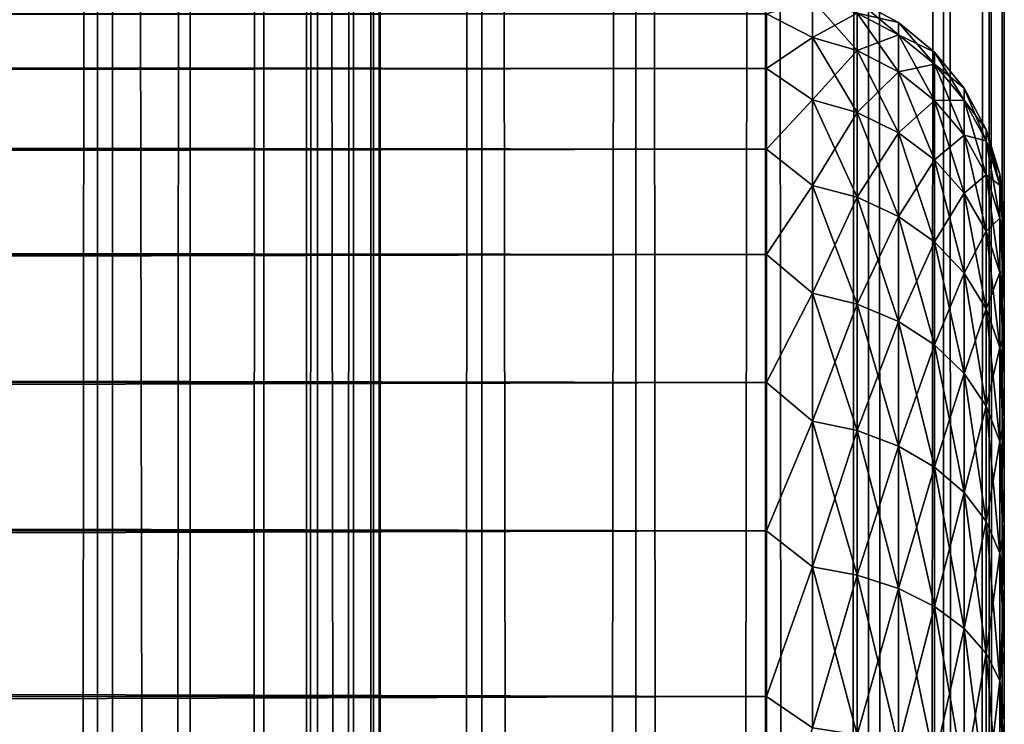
# Model space of a CAD drawing. Extents: x -265 to 265, y 0 to 1027.
# Tile 272 of 295: x 257 to 265, y 866 to 872. Entities that reach past the tile are written whole.
import ezdxf

# ---------------------------------------------------------------- set-up
doc = ezdxf.new("R2010")
doc.units = 0
doc.header["$LTSCALE"] = 41.718519
for name, color, linetype in [('103', 7, 'CONTINUOUS'), ('104', 7, 'CONTINUOUS'), ('11', 7, 'CONTINUOUS'), ('15', 7, 'CONTINUOUS'), ('9', 7, 'CONTINUOUS')]:
    doc.layers.add(name, color=color, linetype=linetype)

msp = doc.modelspace()

# ---------------------------------------------------------------- linework, layer by layer
at = {"layer": '103', "color": 7, "linetype": 'CONTINUOUS'}
for points in [[(255.7403, 1, 13.8582), (257.5, 1, 12.9904), (255.7403, 1019, 13.8582), (255.7403, 1, 13.8582)], [(255.7403, 1019, 13.8582), (257.5, 1, 12.9904), (257.5, 1019, 12.9904), (255.7403, 1019, 13.8582)], [(257.5, 1, 12.9904), (259.1314, 1, 11.9003), (257.5, 1019, 12.9904), (257.5, 1, 12.9904)], [(257.5, 1019, 12.9904), (259.1314, 1, 11.9003), (259.1314, 1019, 11.9003), (257.5, 1019, 12.9904)], [(259.1314, 1, 11.9003), (260.6066, 1, 10.6066), (259.1314, 1019, 11.9003), (259.1314, 1, 11.9003)], [(259.1314, 1019, 11.9003), (260.6066, 1, 10.6066), (260.6066, 1019, 10.6066), (259.1314, 1019, 11.9003)], [(260.6066, 1, 10.6066), (261.9003, 1, 9.1314), (260.6066, 1019, 10.6066), (260.6066, 1, 10.6066)], [(260.6066, 1019, 10.6066), (261.9003, 1, 9.1314), (261.9003, 1019, 9.1314), (260.6066, 1019, 10.6066)], [(261.9003, 1, 9.1314), (262.9904, 1, 7.5), (261.9003, 1019, 9.1314), (261.9003, 1, 9.1314)], [(261.9003, 1019, 9.1314), (262.9904, 1, 7.5), (262.9904, 1019, 7.5), (261.9003, 1019, 9.1314)], [(262.9904, 1, 7.5), (263.8582, 1, 5.7403), (262.9904, 1019, 7.5), (262.9904, 1, 7.5)], [(262.9904, 1019, 7.5), (263.8582, 1, 5.7403), (263.8582, 1019, 5.7403), (262.9904, 1019, 7.5)], [(263.8582, 1, 5.7403), (264.4889, 1, 3.8823), (263.8582, 1019, 5.7403), (263.8582, 1, 5.7403)], [(263.8582, 1019, 5.7403), (264.4889, 1, 3.8823), (264.4889, 1019, 3.8823), (263.8582, 1019, 5.7403)], [(264.4889, 1, 3.8823), (264.8717, 1, 1.9579), (264.4889, 1019, 3.8823), (264.4889, 1, 3.8823)], [(264.4889, 1019, 3.8823), (264.8717, 1, 1.9579), (264.8717, 1019, 1.9579), (264.4889, 1019, 3.8823)], [(264.8717, 1, 1.9579), (265, 1), (264.8717, 1019, 1.9579), (264.8717, 1, 1.9579)], [(264.8717, 1019, 1.9579), (265, 1), (265, 1019), (264.8717, 1019, 1.9579)]]:
    msp.add_3dface(points, dxfattribs=at)
at = {"layer": '104', "color": 7, "linetype": 'CONTINUOUS'}
for points in [[(260.6066, 1019, -10.6066), (260.6066, 1, -10.6066), (259.75, 20, -11.399), (260.6066, 1019, -10.6066)], [(259.75, 1000, -11.399), (260.6066, 1019, -10.6066), (259.75, 20, -11.399), (259.75, 1000, -11.399)], [(261.9003, 1, -9.1314), (260.6066, 1, -10.6066), (261.9003, 1019, -9.1314), (261.9003, 1, -9.1314)], [(261.9003, 1019, -9.1314), (260.6066, 1, -10.6066), (260.6066, 1019, -10.6066), (261.9003, 1019, -9.1314)], [(262.9904, 1, -7.5), (261.9003, 1, -9.1314), (262.9904, 1019, -7.5), (262.9904, 1, -7.5)], [(262.9904, 1019, -7.5), (261.9003, 1, -9.1314), (261.9003, 1019, -9.1314), (262.9904, 1019, -7.5)], [(263.8582, 1, -5.7403), (262.9904, 1, -7.5), (263.8582, 1019, -5.7403), (263.8582, 1, -5.7403)], [(263.8582, 1019, -5.7403), (262.9904, 1, -7.5), (262.9904, 1019, -7.5), (263.8582, 1019, -5.7403)], [(264.4889, 1, -3.8823), (263.8582, 1, -5.7403), (264.4889, 1019, -3.8823), (264.4889, 1, -3.8823)], [(264.4889, 1019, -3.8823), (263.8582, 1, -5.7403), (263.8582, 1019, -5.7403), (264.4889, 1019, -3.8823)], [(264.8717, 1, -1.9579), (264.4889, 1, -3.8823), (264.8717, 1019, -1.9579), (264.8717, 1, -1.9579)], [(264.8717, 1019, -1.9579), (264.4889, 1, -3.8823), (264.4889, 1019, -3.8823), (264.8717, 1019, -1.9579)], [(265, 1019), (265, 1), (264.8717, 1, -1.9579), (265, 1019)], [(265, 1019), (264.8717, 1, -1.9579), (264.8717, 1019, -1.9579), (265, 1019)], [(259.6951, 998.9668, -11.4457), (259.75, 1000, -11.399), (259.6951, 21.0333, -11.4457), (259.6951, 998.9668, -11.4457)], [(259.6951, 21.0333, -11.4457), (259.75, 1000, -11.399), (259.75, 20, -11.399), (259.6951, 21.0333, -11.4457)], [(259.525, 997.9175, -11.5877), (259.6951, 998.9668, -11.4457), (259.525, 22.0825, -11.5877), (259.525, 997.9175, -11.5877)], [(259.525, 22.0825, -11.5877), (259.6951, 998.9668, -11.4457), (259.6951, 21.0333, -11.4457), (259.525, 22.0825, -11.5877)], [(259.2244, 996.842, -11.8284), (259.525, 997.9175, -11.5877), (259.2244, 23.1581, -11.8284), (259.2244, 996.842, -11.8284)], [(259.2244, 23.1581, -11.8284), (259.525, 997.9175, -11.5877), (259.525, 22.0825, -11.5877), (259.2244, 23.1581, -11.8284)], [(258.7723, 995.7446, -12.1674), (259.2244, 996.842, -11.8284), (258.7723, 24.2554, -12.1674), (258.7723, 995.7446, -12.1674)], [(258.7723, 24.2554, -12.1674), (259.2244, 996.842, -11.8284), (259.2244, 23.1581, -11.8284), (258.7723, 24.2554, -12.1674)], [(258.1533, 994.6534, -12.5906), (258.7723, 995.7446, -12.1674), (258.1533, 25.3466, -12.5906), (258.1533, 994.6534, -12.5906)], [(258.1533, 25.3466, -12.5906), (258.7723, 995.7446, -12.1674), (258.7723, 24.2554, -12.1674), (258.1533, 25.3466, -12.5906)], [(257.3737, 993.621, -13.0625), (258.1533, 994.6534, -12.5906), (257.3737, 26.379, -13.0625), (257.3737, 993.621, -13.0625)], [(257.3737, 26.379, -13.0625), (258.1533, 994.6534, -12.5906), (258.1533, 25.3466, -12.5906), (257.3737, 26.379, -13.0625)], [(256.4613, 992.6984, -13.537), (257.3737, 993.621, -13.0625), (256.4613, 27.3016, -13.537), (256.4613, 992.6984, -13.537)], [(256.4613, 27.3016, -13.537), (257.3737, 993.621, -13.0625), (257.3737, 26.379, -13.0625), (256.4613, 27.3016, -13.537)]]:
    msp.add_3dface(points, dxfattribs=at)
at = {"layer": '11', "color": 7, "linetype": 'CONTINUOUS'}
for points in [[(-263, 872.2386, 30.0432), (-263, 871.7783, 31.686), (263, 872.2386, 30.0432), (-263, 872.2386, 30.0432)], [(263, 872.2386, 30.0432), (-263, 871.7783, 31.686), (263, 871.7783, 31.686), (263, 872.2386, 30.0432)], [(-263, 871.7783, 23.314), (-263, 872.2386, 24.9568), (263, 871.7783, 23.314), (-263, 871.7783, 23.314)], [(263, 871.7783, 23.314), (-263, 872.2386, 24.9568), (263, 872.2386, 24.9568), (263, 871.7783, 23.314)], [(-263, 871.7783, 31.686), (-263, 871.0986, 33.2508), (263, 871.7783, 31.686), (-263, 871.7783, 31.686)], [(263, 871.7783, 31.686), (-263, 871.0986, 33.2508), (263, 871.0986, 33.2508), (263, 871.7783, 31.686)], [(-263, 871.0986, 21.7492), (-263, 871.7783, 23.314), (263, 871.0986, 21.7492), (-263, 871.0986, 21.7492)], [(263, 871.0986, 21.7492), (-263, 871.7783, 23.314), (263, 871.7783, 23.314), (263, 871.0986, 21.7492)], [(-263, 871.0986, 33.2508), (-263, 870.2121, 34.7085), (263, 871.0986, 33.2508), (-263, 871.0986, 33.2508)], [(263, 871.0986, 33.2508), (-263, 870.2121, 34.7085), (263, 870.2121, 34.7085), (263, 871.0986, 33.2508)], [(-263, 870.2121, 20.2915), (-263, 871.0986, 21.7492), (263, 870.2121, 20.2915), (-263, 870.2121, 20.2915)], [(263, 870.2121, 20.2915), (-263, 871.0986, 21.7492), (263, 871.0986, 21.7492), (263, 870.2121, 20.2915)], [(-263, 870.2121, 34.7085), (-263, 869.1354, 36.0319), (263, 870.2121, 34.7085), (-263, 870.2121, 34.7085)], [(263, 870.2121, 34.7085), (-263, 869.1354, 36.0319), (263, 869.1354, 36.0319), (263, 870.2121, 34.7085)], [(-263, 869.1354, 18.9681), (-263, 870.2121, 20.2915), (263, 869.1354, 18.9681), (-263, 869.1354, 18.9681)], [(263, 869.1354, 18.9681), (-263, 870.2121, 20.2915), (263, 870.2121, 20.2915), (263, 869.1354, 18.9681)], [(-263, 869.1354, 36.0319), (-263, 867.8886, 37.1964), (263, 869.1354, 36.0319), (-263, 869.1354, 36.0319)], [(263, 869.1354, 36.0319), (-263, 867.8886, 37.1964), (263, 867.8886, 37.1964), (263, 869.1354, 36.0319)], [(-263, 867.8886, 17.8036), (-263, 869.1354, 18.9681), (263, 867.8886, 17.8036), (-263, 867.8886, 17.8036)], [(263, 867.8886, 17.8036), (-263, 869.1354, 18.9681), (263, 869.1354, 18.9681), (263, 867.8886, 17.8036)], [(-263, 867.8886, 37.1964), (-263, 866.4948, 38.1802), (263, 867.8886, 37.1964), (-263, 867.8886, 37.1964)], [(263, 867.8886, 37.1964), (-263, 866.4948, 38.1802), (263, 866.4948, 38.1802), (263, 867.8886, 37.1964)], [(-263, 866.4948, 16.8198), (-263, 867.8886, 17.8036), (263, 866.4948, 16.8198), (-263, 866.4948, 16.8198)], [(263, 866.4948, 16.8198), (-263, 867.8886, 17.8036), (263, 867.8886, 17.8036), (263, 866.4948, 16.8198)], [(-263, 866.4948, 38.1802), (-263, 864.98, 38.9651), (263, 866.4948, 38.1802), (-263, 866.4948, 38.1802)], [(263, 866.4948, 38.1802), (-263, 864.98, 38.9651), (263, 864.98, 38.9651), (263, 866.4948, 38.1802)], [(-263, 864.98, 16.0349), (-263, 866.4948, 16.8198), (263, 864.98, 16.0349), (-263, 864.98, 16.0349)], [(263, 864.98, 16.0349), (-263, 866.4948, 16.8198), (263, 866.4948, 16.8198), (263, 864.98, 16.0349)]]:
    msp.add_3dface(points, dxfattribs=at)
at = {"layer": '15', "color": 7, "linetype": 'CONTINUOUS'}
for points in [[(263, 872.2386, 24.9568), (263.3879, 872.3554, 25.8734), (263.3879, 872.0374, 24.2746), (263, 872.2386, 24.9568)], [(263, 872.2386, 30.0432), (263.3879, 872.0374, 30.7254), (263.3879, 872.3554, 29.1266), (263, 872.2386, 30.0432)], [(263.3879, 872.0374, 30.7254), (263.7636, 872.2429, 29.1118), (263.3879, 872.3554, 29.1266), (263.3879, 872.0374, 30.7254)], [(263.7636, 872.2429, 25.8882), (263.7636, 871.9277, 24.304), (263.3879, 872.3554, 25.8734), (263.7636, 872.2429, 25.8882)], [(263.3879, 872.3554, 25.8734), (263.7636, 871.9277, 24.304), (263.3879, 872.0374, 24.2746), (263.3879, 872.3554, 25.8734)], [(264.1098, 872.1638, 27.5), (264.1098, 872.0597, 25.9123), (263.7636, 872.3485, 27.5), (264.1098, 872.1638, 27.5)], [(263.7636, 872.2429, 29.1118), (264.1098, 872.1638, 27.5), (263.7636, 872.3485, 27.5), (263.7636, 872.2429, 29.1118)], [(263.7636, 872.3485, 27.5), (264.1098, 872.0597, 25.9123), (263.7636, 872.2429, 25.8882), (263.7636, 872.3485, 27.5)], [(263, 871.7783, 23.314), (263, 872.2386, 24.9568), (263.3879, 872.0374, 24.2746), (263, 871.7783, 23.314)], [(263, 872.2386, 30.0432), (263, 871.7783, 31.686), (263.3879, 872.0374, 30.7254), (263, 872.2386, 30.0432)], [(263.7636, 871.9277, 30.696), (263.7636, 872.2429, 29.1118), (263.3879, 872.0374, 30.7254), (263.7636, 871.9277, 30.696)], [(264.1098, 872.0597, 29.0877), (264.1098, 872.1638, 27.5), (263.7636, 872.2429, 29.1118), (264.1098, 872.0597, 29.0877)], [(263.7636, 871.9277, 30.696), (264.1098, 872.0597, 29.0877), (263.7636, 872.2429, 29.1118), (263.7636, 871.9277, 30.696)], [(264.1098, 872.0597, 25.9123), (264.1098, 871.7493, 24.3518), (263.7636, 872.2429, 25.8882), (264.1098, 872.0597, 25.9123)], [(263.7636, 872.2429, 25.8882), (264.1098, 871.7493, 24.3518), (263.7636, 871.9277, 24.304), (263.7636, 872.2429, 25.8882)], [(264.4134, 871.915, 27.5), (264.4134, 871.8131, 25.9448), (264.1098, 872.1638, 27.5), (264.4134, 871.915, 27.5)], [(264.1098, 872.0597, 29.0877), (264.4134, 871.915, 27.5), (264.1098, 872.1638, 27.5), (264.1098, 872.0597, 29.0877)], [(264.1098, 872.1638, 27.5), (264.4134, 871.8131, 25.9448), (264.1098, 872.0597, 25.9123), (264.1098, 872.1638, 27.5)], [(263, 871.7783, 23.314), (263.3879, 872.0374, 24.2746), (263.3879, 871.5134, 22.731), (263, 871.7783, 23.314)], [(263, 871.7783, 31.686), (263.3879, 871.5134, 32.269), (263.3879, 872.0374, 30.7254), (263, 871.7783, 31.686)], [(263.3879, 871.5134, 32.269), (263.7636, 871.9277, 30.696), (263.3879, 872.0374, 30.7254), (263.3879, 871.5134, 32.269)], [(263.7636, 871.9277, 24.304), (263.7636, 871.4085, 22.7744), (263.3879, 872.0374, 24.2746), (263.7636, 871.9277, 24.304)], [(263.3879, 872.0374, 24.2746), (263.7636, 871.4085, 22.7744), (263.3879, 871.5134, 22.731), (263.3879, 872.0374, 24.2746)], [(264.1098, 871.7493, 30.6482), (264.1098, 872.0597, 29.0877), (263.7636, 871.9277, 30.696), (264.1098, 871.7493, 30.6482)], [(264.4134, 871.8131, 29.0552), (264.4134, 871.915, 27.5), (264.1098, 872.0597, 29.0877), (264.4134, 871.8131, 29.0552)], [(264.1098, 871.7493, 30.6482), (264.4134, 871.8131, 29.0552), (264.1098, 872.0597, 29.0877), (264.1098, 871.7493, 30.6482)], [(264.4134, 871.8131, 25.9448), (264.4134, 871.5091, 24.4162), (264.1098, 872.0597, 25.9123), (264.4134, 871.8131, 25.9448)], [(264.1098, 872.0597, 25.9123), (264.4134, 871.5091, 24.4162), (264.1098, 871.7493, 24.3518), (264.1098, 872.0597, 25.9123)], [(263.7636, 871.4085, 32.2256), (263.7636, 871.9277, 30.696), (263.3879, 871.5134, 32.269), (263.7636, 871.4085, 32.2256)], [(263.7636, 871.4085, 32.2256), (264.1098, 871.7493, 30.6482), (263.7636, 871.9277, 30.696), (263.7636, 871.4085, 32.2256)], [(264.1098, 871.7493, 24.3518), (264.1098, 871.2379, 22.8451), (263.7636, 871.9277, 24.304), (264.1098, 871.7493, 24.3518)], [(263.7636, 871.9277, 24.304), (264.1098, 871.2379, 22.8451), (263.7636, 871.4085, 22.7744), (263.7636, 871.9277, 24.304)], [(264.6625, 871.6118, 27.5), (264.6625, 871.5125, 25.9844), (264.4134, 871.915, 27.5), (264.6625, 871.6118, 27.5)], [(264.4134, 871.8131, 29.0552), (264.6625, 871.6118, 27.5), (264.4134, 871.915, 27.5), (264.4134, 871.8131, 29.0552)], [(264.4134, 871.915, 27.5), (264.6625, 871.5125, 25.9844), (264.4134, 871.8131, 25.9448), (264.4134, 871.915, 27.5)], [(263, 871.0986, 21.7492), (263, 871.7783, 23.314), (263.3879, 871.5134, 22.731), (263, 871.0986, 21.7492)], [(263, 871.7783, 31.686), (263, 871.0986, 33.2508), (263.3879, 871.5134, 32.269), (263, 871.7783, 31.686)], [(264.4134, 871.5091, 30.5838), (264.4134, 871.8131, 29.0552), (264.1098, 871.7493, 30.6482), (264.4134, 871.5091, 30.5838)], [(264.6625, 871.5125, 29.0156), (264.6625, 871.6118, 27.5), (264.4134, 871.8131, 29.0552), (264.6625, 871.5125, 29.0156)], [(264.4134, 871.5091, 30.5838), (264.6625, 871.5125, 29.0156), (264.4134, 871.8131, 29.0552), (264.4134, 871.5091, 30.5838)], [(264.6625, 871.5125, 25.9844), (264.6625, 871.2161, 24.4946), (264.4134, 871.8131, 25.9448), (264.6625, 871.5125, 25.9844)], [(264.4134, 871.8131, 25.9448), (264.6625, 871.2161, 24.4946), (264.4134, 871.5091, 24.4162), (264.4134, 871.8131, 25.9448)], [(264.1098, 871.2379, 32.1549), (264.1098, 871.7493, 30.6482), (263.7636, 871.4085, 32.2256), (264.1098, 871.2379, 32.1549)], [(264.1098, 871.2379, 32.1549), (264.4134, 871.5091, 30.5838), (264.1098, 871.7493, 30.6482), (264.1098, 871.2379, 32.1549)], [(264.4134, 871.5091, 24.4162), (264.4134, 871.0081, 22.9403), (264.1098, 871.7493, 24.3518), (264.4134, 871.5091, 24.4162)], [(264.1098, 871.7493, 24.3518), (264.4134, 871.0081, 22.9403), (264.1098, 871.2379, 22.8451), (264.1098, 871.7493, 24.3518)], [(264.8476, 871.2657, 27.5), (264.8476, 871.1693, 26.0295), (264.6625, 871.6118, 27.5), (264.8476, 871.2657, 27.5)], [(264.6625, 871.5125, 29.0156), (264.8476, 871.2657, 27.5), (264.6625, 871.6118, 27.5), (264.6625, 871.5125, 29.0156)], [(264.6625, 871.6118, 27.5), (264.8476, 871.1693, 26.0295), (264.6625, 871.5125, 25.9844), (264.6625, 871.6118, 27.5)], [(263, 871.0986, 21.7492), (263.3879, 871.5134, 22.731), (263.3879, 870.7924, 21.269), (263, 871.0986, 21.7492)], [(263, 871.0986, 33.2508), (263.3879, 870.7924, 33.731), (263.3879, 871.5134, 32.269), (263, 871.0986, 33.2508)], [(263.3879, 870.7924, 33.731), (263.7636, 871.4085, 32.2256), (263.3879, 871.5134, 32.269), (263.3879, 870.7924, 33.731)], [(263.7636, 871.4085, 22.7744), (263.7636, 870.6941, 21.3257), (263.3879, 871.5134, 22.731), (263.7636, 871.4085, 22.7744)], [(263.3879, 871.5134, 22.731), (263.7636, 870.6941, 21.3257), (263.3879, 870.7924, 21.269), (263.3879, 871.5134, 22.731)], [(264.4134, 871.0081, 32.0597), (264.4134, 871.5091, 30.5838), (264.1098, 871.2379, 32.1549), (264.4134, 871.0081, 32.0597)], [(264.6625, 871.2161, 30.5054), (264.6625, 871.5125, 29.0156), (264.4134, 871.5091, 30.5838), (264.6625, 871.2161, 30.5054)], [(264.4134, 871.0081, 32.0597), (264.6625, 871.2161, 30.5054), (264.4134, 871.5091, 30.5838), (264.4134, 871.0081, 32.0597)], [(264.6625, 871.2161, 24.4946), (264.6625, 870.7279, 23.0564), (264.4134, 871.5091, 24.4162), (264.6625, 871.2161, 24.4946)], [(264.4134, 871.5091, 24.4162), (264.6625, 870.7279, 23.0564), (264.4134, 871.0081, 22.9403), (264.4134, 871.5091, 24.4162)], [(264.8476, 871.1693, 28.9705), (264.8476, 871.2657, 27.5), (264.6625, 871.5125, 29.0156), (264.8476, 871.1693, 28.9705)], [(264.6625, 871.2161, 30.5054), (264.8476, 871.1693, 28.9705), (264.6625, 871.5125, 29.0156), (264.6625, 871.2161, 30.5054)], [(264.8476, 871.1693, 26.0295), (264.8476, 870.8819, 24.5842), (264.6625, 871.5125, 25.9844), (264.8476, 871.1693, 26.0295)], [(264.6625, 871.5125, 25.9844), (264.8476, 870.8819, 24.5842), (264.6625, 871.2161, 24.4946), (264.6625, 871.5125, 25.9844)], [(263.7636, 870.6941, 33.6743), (263.7636, 871.4085, 32.2256), (263.3879, 870.7924, 33.731), (263.7636, 870.6941, 33.6743)], [(263.7636, 870.6941, 33.6743), (264.1098, 871.2379, 32.1549), (263.7636, 871.4085, 32.2256), (263.7636, 870.6941, 33.6743)], [(264.1098, 871.2379, 22.8451), (264.1098, 870.5342, 21.4181), (263.7636, 871.4085, 22.7744), (264.1098, 871.2379, 22.8451)], [(263.7636, 871.4085, 22.7744), (264.1098, 870.5342, 21.4181), (263.7636, 870.6941, 21.3257), (263.7636, 871.4085, 22.7744)], [(264.1098, 870.5342, 33.5819), (264.1098, 871.2379, 32.1549), (263.7636, 870.6941, 33.6743), (264.1098, 870.5342, 33.5819)], [(264.1098, 870.5342, 33.5819), (264.4134, 871.0081, 32.0597), (264.1098, 871.2379, 32.1549), (264.1098, 870.5342, 33.5819)], [(264.4134, 871.0081, 22.9403), (264.4134, 870.3187, 21.5425), (264.1098, 871.2379, 22.8451), (264.4134, 871.0081, 22.9403)], [(264.1098, 871.2379, 22.8451), (264.4134, 870.3187, 21.5425), (264.1098, 870.5342, 21.4181), (264.1098, 871.2379, 22.8451)], [(264.6625, 870.7279, 31.9436), (264.6625, 871.2161, 30.5054), (264.4134, 871.0081, 32.0597), (264.6625, 870.7279, 31.9436)], [(264.8476, 870.8819, 30.4158), (264.8476, 871.1693, 28.9705), (264.6625, 871.2161, 30.5054), (264.8476, 870.8819, 30.4158)], [(264.6625, 870.7279, 31.9436), (264.8476, 870.8819, 30.4158), (264.6625, 871.2161, 30.5054), (264.6625, 870.7279, 31.9436)], [(264.8476, 870.8819, 24.5842), (264.8476, 870.4082, 23.1888), (264.6625, 871.2161, 24.4946), (264.8476, 870.8819, 24.5842)], [(264.6625, 871.2161, 24.4946), (264.8476, 870.4082, 23.1888), (264.6625, 870.7279, 23.0564), (264.6625, 871.2161, 24.4946)], [(264.9616, 870.8902, 27.5), (264.9616, 870.797, 26.0785), (264.8476, 871.2657, 27.5), (264.9616, 870.8902, 27.5)], [(264.8476, 871.1693, 28.9705), (264.9616, 870.8902, 27.5), (264.8476, 871.2657, 27.5), (264.8476, 871.1693, 28.9705)], [(264.8476, 871.2657, 27.5), (264.9616, 870.797, 26.0785), (264.8476, 871.1693, 26.0295), (264.8476, 871.2657, 27.5)], [(264.9616, 870.797, 28.9215), (264.9616, 870.8902, 27.5), (264.8476, 871.1693, 28.9705), (264.9616, 870.797, 28.9215)], [(264.8476, 870.8819, 30.4158), (264.9616, 870.797, 28.9215), (264.8476, 871.1693, 28.9705), (264.8476, 870.8819, 30.4158)], [(264.9616, 870.797, 26.0785), (264.9616, 870.5191, 24.6814), (264.8476, 871.1693, 26.0295), (264.9616, 870.797, 26.0785)], [(264.8476, 871.1693, 26.0295), (264.9616, 870.5191, 24.6814), (264.8476, 870.8819, 24.5842), (264.8476, 871.1693, 26.0295)], [(263, 870.2121, 20.2915), (263, 871.0986, 21.7492), (263.3879, 870.7924, 21.269), (263, 870.2121, 20.2915)], [(263, 871.0986, 33.2508), (263, 870.2121, 34.7085), (263.3879, 870.7924, 33.731), (263, 871.0986, 33.2508)], [(264.4134, 870.3187, 33.4575), (264.4134, 871.0081, 32.0597), (264.1098, 870.5342, 33.5819), (264.4134, 870.3187, 33.4575)], [(264.4134, 870.3187, 33.4575), (264.6625, 870.7279, 31.9436), (264.4134, 871.0081, 32.0597), (264.4134, 870.3187, 33.4575)], [(264.6625, 870.7279, 23.0564), (264.6625, 870.0561, 21.6941), (264.4134, 871.0081, 22.9403), (264.6625, 870.7279, 23.0564)], [(264.4134, 871.0081, 22.9403), (264.6625, 870.0561, 21.6941), (264.4134, 870.3187, 21.5425), (264.4134, 871.0081, 22.9403)], [(264.8476, 870.4082, 31.8112), (264.8476, 870.8819, 30.4158), (264.6625, 870.7279, 31.9436), (264.8476, 870.4082, 31.8112)], [(264.9616, 870.5191, 30.3186), (264.9616, 870.797, 28.9215), (264.8476, 870.8819, 30.4158), (264.9616, 870.5191, 30.3186)], [(264.8476, 870.4082, 31.8112), (264.9616, 870.5191, 30.3186), (264.8476, 870.8819, 30.4158), (264.8476, 870.4082, 31.8112)], [(264.9616, 870.5191, 24.6814), (264.9616, 870.0612, 23.3325), (264.8476, 870.8819, 24.5842), (264.9616, 870.5191, 24.6814)], [(264.8476, 870.8819, 24.5842), (264.9616, 870.0612, 23.3325), (264.8476, 870.4082, 23.1888), (264.8476, 870.8819, 24.5842)], [(265, 870.5, 27.5), (265, 870.4732, 26.7509), (264.9616, 870.8902, 27.5), (265, 870.5, 27.5)], [(264.9616, 870.797, 28.9215), (265, 870.5, 27.5), (264.9616, 870.8902, 27.5), (264.9616, 870.797, 28.9215)], [(264.9616, 870.8902, 27.5), (265, 870.4732, 26.7509), (264.9616, 870.797, 26.0785), (264.9616, 870.8902, 27.5)], [(263, 870.2121, 20.2915), (263.3879, 870.7924, 21.269), (263.3879, 869.8868, 19.9136), (263, 870.2121, 20.2915)], [(263, 870.2121, 34.7085), (263.3879, 869.8868, 35.0864), (263.3879, 870.7924, 33.731), (263, 870.2121, 34.7085)], [(263.3879, 869.8868, 35.0864), (263.7636, 870.6941, 33.6743), (263.3879, 870.7924, 33.731), (263.3879, 869.8868, 35.0864)], [(263.7636, 870.6941, 21.3257), (263.7636, 869.7967, 19.9827), (263.3879, 870.7924, 21.269), (263.7636, 870.6941, 21.3257)], [(263.3879, 870.7924, 21.269), (263.7636, 869.7967, 19.9827), (263.3879, 869.8868, 19.9136), (263.3879, 870.7924, 21.269)], [(265, 870.3931, 28.9943), (265, 870.4732, 28.2491), (264.9616, 870.797, 28.9215), (265, 870.3931, 28.9943)], [(264.9616, 870.5191, 30.3186), (265, 870.3931, 28.9943), (264.9616, 870.797, 28.9215), (264.9616, 870.5191, 30.3186)], [(265, 870.4732, 28.2491), (265, 870.5, 27.5), (264.9616, 870.797, 28.9215), (265, 870.4732, 28.2491)], [(265, 870.4732, 26.7509), (265, 870.3931, 26.0057), (264.9616, 870.797, 26.0785), (265, 870.4732, 26.7509)], [(265, 870.3931, 26.0057), (265, 870.26, 25.2681), (264.9616, 870.797, 26.0785), (265, 870.3931, 26.0057)], [(264.9616, 870.797, 26.0785), (265, 870.26, 25.2681), (264.9616, 870.5191, 24.6814), (264.9616, 870.797, 26.0785)], [(263.7636, 869.7967, 35.0173), (263.7636, 870.6941, 33.6743), (263.3879, 869.8868, 35.0864), (263.7636, 869.7967, 35.0173)], [(263.7636, 869.7967, 35.0173), (264.1098, 870.5342, 33.5819), (263.7636, 870.6941, 33.6743), (263.7636, 869.7967, 35.0173)], [(264.1098, 870.5342, 21.4181), (264.1098, 869.6502, 20.0951), (263.7636, 870.6941, 21.3257), (264.1098, 870.5342, 21.4181)], [(263.7636, 870.6941, 21.3257), (264.1098, 869.6502, 20.0951), (263.7636, 869.7967, 19.9827), (263.7636, 870.6941, 21.3257)], [(264.6625, 870.0561, 33.3059), (264.6625, 870.7279, 31.9436), (264.4134, 870.3187, 33.4575), (264.6625, 870.0561, 33.3059)], [(264.6625, 870.0561, 33.3059), (264.8476, 870.4082, 31.8112), (264.6625, 870.7279, 31.9436), (264.6625, 870.0561, 33.3059)], [(264.8476, 870.4082, 23.1888), (264.8476, 869.7564, 21.8671), (264.6625, 870.7279, 23.0564), (264.8476, 870.4082, 23.1888)], [(264.6625, 870.7279, 23.0564), (264.8476, 869.7564, 21.8671), (264.6625, 870.0561, 21.6941), (264.6625, 870.7279, 23.0564)], [(264.1098, 869.6502, 34.9049), (264.1098, 870.5342, 33.5819), (263.7636, 869.7967, 35.0173), (264.1098, 869.6502, 34.9049)], [(264.1098, 869.6502, 34.9049), (264.4134, 870.3187, 33.4575), (264.1098, 870.5342, 33.5819), (264.1098, 869.6502, 34.9049)], [(264.4134, 870.3187, 21.5425), (264.4134, 869.4528, 20.2466), (264.1098, 870.5342, 21.4181), (264.4134, 870.3187, 21.5425)], [(264.1098, 870.5342, 21.4181), (264.4134, 869.4528, 20.2466), (264.1098, 869.6502, 20.0951), (264.1098, 870.5342, 21.4181)], [(264.9616, 870.0612, 31.6675), (264.9616, 870.5191, 30.3186), (264.8476, 870.4082, 31.8112), (264.9616, 870.0612, 31.6675)], [(265, 870.0747, 30.4582), (265, 870.26, 29.7319), (264.9616, 870.5191, 30.3186), (265, 870.0747, 30.4582)], [(264.9616, 870.0612, 31.6675), (265, 870.0747, 30.4582), (264.9616, 870.5191, 30.3186), (264.9616, 870.0612, 31.6675)], [(265, 870.26, 29.7319), (265, 870.3931, 28.9943), (264.9616, 870.5191, 30.3186), (265, 870.26, 29.7319)], [(265, 870.26, 25.2681), (265, 870.0747, 24.5418), (264.9616, 870.5191, 24.6814), (265, 870.26, 25.2681)], [(265, 870.0747, 24.5418), (265, 869.838, 23.8306), (264.9616, 870.5191, 24.6814), (265, 870.0747, 24.5418)], [(264.9616, 870.5191, 24.6814), (265, 869.838, 23.8306), (264.9616, 870.0612, 23.3325), (264.9616, 870.5191, 24.6814)], [(264.8476, 869.7564, 33.1329), (264.8476, 870.4082, 31.8112), (264.6625, 870.0561, 33.3059), (264.8476, 869.7564, 33.1329)], [(264.8476, 869.7564, 33.1329), (264.9616, 870.0612, 31.6675), (264.8476, 870.4082, 31.8112), (264.8476, 869.7564, 33.1329)], [(264.9616, 870.0612, 23.3325), (264.9616, 869.4312, 22.0549), (264.8476, 870.4082, 23.1888), (264.9616, 870.0612, 23.3325)], [(264.8476, 870.4082, 23.1888), (264.9616, 869.4312, 22.0549), (264.8476, 869.7564, 21.8671), (264.8476, 870.4082, 23.1888)], [(264.4134, 869.4528, 34.7534), (264.4134, 870.3187, 33.4575), (264.1098, 869.6502, 34.9049), (264.4134, 869.4528, 34.7534)], [(264.4134, 869.4528, 34.7534), (264.6625, 870.0561, 33.3059), (264.4134, 870.3187, 33.4575), (264.4134, 869.4528, 34.7534)], [(264.6625, 870.0561, 21.6941), (264.6625, 869.2123, 20.4312), (264.4134, 870.3187, 21.5425), (264.6625, 870.0561, 21.6941)], [(264.4134, 870.3187, 21.5425), (264.6625, 869.2123, 20.4312), (264.4134, 869.4528, 20.2466), (264.4134, 870.3187, 21.5425)], [(263, 869.1354, 18.9681), (263, 870.2121, 20.2915), (263.3879, 869.8868, 19.9136), (263, 869.1354, 18.9681)], [(263, 870.2121, 34.7085), (263, 869.1354, 36.0319), (263.3879, 869.8868, 35.0864), (263, 870.2121, 34.7085)], [(264.6625, 869.2123, 34.5688), (264.6625, 870.0561, 33.3059), (264.4134, 869.4528, 34.7534), (264.6625, 869.2123, 34.5688)], [(264.6625, 869.2123, 34.5688), (264.8476, 869.7564, 33.1329), (264.6625, 870.0561, 33.3059), (264.6625, 869.2123, 34.5688)], [(264.8476, 869.7564, 21.8671), (264.8476, 868.9377, 20.6419), (264.6625, 870.0561, 21.6941), (264.8476, 869.7564, 21.8671)], [(264.6625, 870.0561, 21.6941), (264.8476, 868.9377, 20.6419), (264.6625, 869.2123, 20.4312), (264.6625, 870.0561, 21.6941)], [(264.9616, 869.4312, 32.9451), (264.9616, 870.0612, 31.6675), (264.8476, 869.7564, 33.1329), (264.9616, 869.4312, 32.9451)], [(265, 869.838, 31.1694), (265, 870.0747, 30.4582), (264.9616, 870.0612, 31.6675), (265, 869.838, 31.1694)], [(265, 869.5511, 31.8619), (265, 869.838, 31.1694), (264.9616, 870.0612, 31.6675), (265, 869.5511, 31.8619)], [(264.9616, 869.4312, 32.9451), (265, 869.5511, 31.8619), (264.9616, 870.0612, 31.6675), (264.9616, 869.4312, 32.9451)], [(265, 869.838, 23.8306), (265, 869.5511, 23.1381), (264.9616, 870.0612, 23.3325), (265, 869.838, 23.8306)], [(265, 869.5511, 23.1381), (265, 869.2156, 22.4679), (264.9616, 870.0612, 23.3325), (265, 869.5511, 23.1381)], [(264.9616, 870.0612, 23.3325), (265, 869.2156, 22.4679), (264.9616, 869.4312, 22.0549), (264.9616, 870.0612, 23.3325)], [(263, 869.1354, 18.9681), (263.3879, 869.8868, 19.9136), (263.3879, 868.812, 18.688), (263, 869.1354, 18.9681)], [(263, 869.1354, 36.0319), (263.3879, 868.812, 36.312), (263.3879, 869.8868, 35.0864), (263, 869.1354, 36.0319)], [(263.3879, 868.812, 36.312), (263.7636, 869.7967, 35.0173), (263.3879, 869.8868, 35.0864), (263.3879, 868.812, 36.312)], [(263.7636, 869.7967, 19.9827), (263.7636, 868.7317, 18.7683), (263.3879, 869.8868, 19.9136), (263.7636, 869.7967, 19.9827)], [(263.3879, 869.8868, 19.9136), (263.7636, 868.7317, 18.7683), (263.3879, 868.812, 18.688), (263.3879, 869.8868, 19.9136)], [(263.7636, 868.7317, 36.2317), (263.7636, 869.7967, 35.0173), (263.3879, 868.812, 36.312), (263.7636, 868.7317, 36.2317)], [(263.7636, 868.7317, 36.2317), (264.1098, 869.6502, 34.9049), (263.7636, 869.7967, 35.0173), (263.7636, 868.7317, 36.2317)], [(264.1098, 869.6502, 20.0951), (264.1098, 868.6011, 18.8989), (263.7636, 869.7967, 19.9827), (264.1098, 869.6502, 20.0951)], [(263.7636, 869.7967, 19.9827), (264.1098, 868.6011, 18.8989), (263.7636, 868.7317, 18.7683), (263.7636, 869.7967, 19.9827)], [(264.8476, 868.9377, 34.3581), (264.8476, 869.7564, 33.1329), (264.6625, 869.2123, 34.5688), (264.8476, 868.9377, 34.3581)], [(264.8476, 868.9377, 34.3581), (264.9616, 869.4312, 32.9451), (264.8476, 869.7564, 33.1329), (264.8476, 868.9377, 34.3581)], [(264.9616, 869.4312, 22.0549), (264.9616, 868.6398, 20.8705), (264.8476, 869.7564, 21.8671), (264.9616, 869.4312, 22.0549)], [(264.8476, 869.7564, 21.8671), (264.9616, 868.6398, 20.8705), (264.8476, 868.9377, 20.6419), (264.8476, 869.7564, 21.8671)], [(264.1098, 868.6011, 36.1011), (264.1098, 869.6502, 34.9049), (263.7636, 868.7317, 36.2317), (264.1098, 868.6011, 36.1011)], [(264.1098, 868.6011, 36.1011), (264.4134, 869.4528, 34.7534), (264.1098, 869.6502, 34.9049), (264.1098, 868.6011, 36.1011)], [(264.4134, 869.4528, 20.2466), (264.4134, 868.4252, 19.0748), (264.1098, 869.6502, 20.0951), (264.4134, 869.4528, 20.2466)], [(264.1098, 869.6502, 20.0951), (264.4134, 868.4252, 19.0748), (264.1098, 868.6011, 18.8989), (264.1098, 869.6502, 20.0951)], [(265, 869.2156, 32.5321), (265, 869.5511, 31.8619), (264.9616, 869.4312, 32.9451), (265, 869.2156, 32.5321)], [(264.4134, 868.4252, 35.9252), (264.4134, 869.4528, 34.7534), (264.1098, 868.6011, 36.1011), (264.4134, 868.4252, 35.9252)], [(264.4134, 868.4252, 35.9252), (264.6625, 869.2123, 34.5688), (264.4134, 869.4528, 34.7534), (264.4134, 868.4252, 35.9252)], [(264.6625, 869.2123, 20.4312), (264.6625, 868.2108, 19.2892), (264.4134, 869.4528, 20.2466), (264.6625, 869.2123, 20.4312)], [(264.4134, 869.4528, 20.2466), (264.6625, 868.2108, 19.2892), (264.4134, 868.4252, 19.0748), (264.4134, 869.4528, 20.2466)], [(264.9616, 868.6398, 34.1295), (264.9616, 869.4312, 32.9451), (264.8476, 868.9377, 34.3581), (264.9616, 868.6398, 34.1295)], [(265, 868.8331, 33.1768), (265, 869.2156, 32.5321), (264.9616, 869.4312, 32.9451), (265, 868.8331, 33.1768)], [(264.9616, 868.6398, 34.1295), (265, 868.8331, 33.1768), (264.9616, 869.4312, 32.9451), (264.9616, 868.6398, 34.1295)], [(265, 869.2156, 22.4679), (265, 868.8331, 21.8232), (264.9616, 869.4312, 22.0549), (265, 869.2156, 22.4679)], [(265, 868.8331, 21.8232), (265, 868.4057, 21.2076), (264.9616, 869.4312, 22.0549), (265, 868.8331, 21.8232)], [(264.9616, 869.4312, 22.0549), (265, 868.4057, 21.2076), (264.9616, 868.6398, 20.8705), (264.9616, 869.4312, 22.0549)], [(264.6625, 868.2108, 35.7108), (264.6625, 869.2123, 34.5688), (264.4134, 868.4252, 35.9252), (264.6625, 868.2108, 35.7108)], [(264.6625, 868.2108, 35.7108), (264.8476, 868.9377, 34.3581), (264.6625, 869.2123, 34.5688), (264.6625, 868.2108, 35.7108)], [(264.8476, 868.9377, 20.6419), (264.8476, 867.9661, 19.5339), (264.6625, 869.2123, 20.4312), (264.8476, 868.9377, 20.6419)], [(264.6625, 869.2123, 20.4312), (264.8476, 867.9661, 19.5339), (264.6625, 868.2108, 19.2892), (264.6625, 869.2123, 20.4312)], [(263, 867.8886, 17.8036), (263, 869.1354, 18.9681), (263.3879, 868.812, 18.688), (263, 867.8886, 17.8036)], [(263, 869.1354, 36.0319), (263, 867.8886, 37.1964), (263.3879, 868.812, 36.312), (263, 869.1354, 36.0319)], [(264.8476, 867.9661, 35.4661), (264.8476, 868.9377, 34.3581), (264.6625, 868.2108, 35.7108), (264.8476, 867.9661, 35.4661)], [(264.8476, 867.9661, 35.4661), (264.9616, 868.6398, 34.1295), (264.8476, 868.9377, 34.3581), (264.8476, 867.9661, 35.4661)], [(264.9616, 868.6398, 20.8705), (264.9616, 867.7005, 19.7995), (264.8476, 868.9377, 20.6419), (264.9616, 868.6398, 20.8705)], [(264.8476, 868.9377, 20.6419), (264.9616, 867.7005, 19.7995), (264.8476, 867.9661, 19.5339), (264.8476, 868.9377, 20.6419)], [(263, 867.8886, 17.8036), (263.3879, 868.812, 18.688), (263.3879, 867.5864, 17.6132), (263, 867.8886, 17.8036)], [(263, 867.8886, 37.1964), (263.3879, 867.5864, 37.3868), (263.3879, 868.812, 36.312), (263, 867.8886, 37.1964)], [(263.3879, 867.5864, 37.3868), (263.7636, 868.7317, 36.2317), (263.3879, 868.812, 36.312), (263.3879, 867.5864, 37.3868)], [(263.7636, 868.7317, 18.7683), (263.7636, 867.5173, 17.7033), (263.3879, 868.812, 18.688), (263.7636, 868.7317, 18.7683)], [(263.3879, 868.812, 18.688), (263.7636, 867.5173, 17.7033), (263.3879, 867.5864, 17.6132), (263.3879, 868.812, 18.688)], [(265, 868.4057, 33.7924), (265, 868.8331, 33.1768), (264.9616, 868.6398, 34.1295), (265, 868.4057, 33.7924)], [(263.7636, 867.5173, 37.2967), (263.7636, 868.7317, 36.2317), (263.3879, 867.5864, 37.3868), (263.7636, 867.5173, 37.2967)], [(263.7636, 867.5173, 37.2967), (264.1098, 868.6011, 36.1011), (263.7636, 868.7317, 36.2317), (263.7636, 867.5173, 37.2967)], [(264.1098, 868.6011, 18.8989), (264.1098, 867.4049, 17.8498), (263.7636, 868.7317, 18.7683), (264.1098, 868.6011, 18.8989)], [(263.7636, 868.7317, 18.7683), (264.1098, 867.4049, 17.8498), (263.7636, 867.5173, 17.7033), (263.7636, 868.7317, 18.7683)], [(264.9616, 867.7005, 35.2005), (264.9616, 868.6398, 34.1295), (264.8476, 867.9661, 35.4661), (264.9616, 867.7005, 35.2005)], [(265, 867.9354, 34.3761), (265, 868.4057, 33.7924), (264.9616, 868.6398, 34.1295), (265, 867.9354, 34.3761)], [(264.9616, 867.7005, 35.2005), (265, 867.9354, 34.3761), (264.9616, 868.6398, 34.1295), (264.9616, 867.7005, 35.2005)], [(265, 868.4057, 21.2076), (265, 867.9354, 20.6239), (264.9616, 868.6398, 20.8705), (265, 868.4057, 21.2076)], [(265, 867.9354, 20.6239), (265, 867.4246, 20.0754), (264.9616, 868.6398, 20.8705), (265, 867.9354, 20.6239)], [(264.9616, 868.6398, 20.8705), (265, 867.4246, 20.0754), (264.9616, 867.7005, 19.7995), (264.9616, 868.6398, 20.8705)], [(264.1098, 867.4049, 37.1502), (264.1098, 868.6011, 36.1011), (263.7636, 867.5173, 37.2967), (264.1098, 867.4049, 37.1502)], [(264.1098, 867.4049, 37.1502), (264.4134, 868.4252, 35.9252), (264.1098, 868.6011, 36.1011), (264.1098, 867.4049, 37.1502)], [(264.4134, 868.4252, 19.0748), (264.4134, 867.2534, 18.0472), (264.1098, 868.6011, 18.8989), (264.4134, 868.4252, 19.0748)], [(264.1098, 868.6011, 18.8989), (264.4134, 867.2534, 18.0472), (264.1098, 867.4049, 17.8498), (264.1098, 868.6011, 18.8989)], [(264.4134, 867.2534, 36.9528), (264.4134, 868.4252, 35.9252), (264.1098, 867.4049, 37.1502), (264.4134, 867.2534, 36.9528)], [(264.4134, 867.2534, 36.9528), (264.6625, 868.2108, 35.7108), (264.4134, 868.4252, 35.9252), (264.4134, 867.2534, 36.9528)], [(264.6625, 868.2108, 19.2892), (264.6625, 867.0688, 18.2877), (264.4134, 868.4252, 19.0748), (264.6625, 868.2108, 19.2892)], [(264.4134, 868.4252, 19.0748), (264.6625, 867.0688, 18.2877), (264.4134, 867.2534, 18.0472), (264.4134, 868.4252, 19.0748)], [(264.6625, 867.0688, 36.7123), (264.6625, 868.2108, 35.7108), (264.4134, 867.2534, 36.9528), (264.6625, 867.0688, 36.7123)], [(264.6625, 867.0688, 36.7123), (264.8476, 867.9661, 35.4661), (264.6625, 868.2108, 35.7108), (264.6625, 867.0688, 36.7123)], [(264.8476, 867.9661, 19.5339), (264.8476, 866.8581, 18.5623), (264.6625, 868.2108, 19.2892), (264.8476, 867.9661, 19.5339)], [(264.6625, 868.2108, 19.2892), (264.8476, 866.8581, 18.5623), (264.6625, 867.0688, 18.2877), (264.6625, 868.2108, 19.2892)], [(264.8476, 866.8581, 36.4377), (264.8476, 867.9661, 35.4661), (264.6625, 867.0688, 36.7123), (264.8476, 866.8581, 36.4377)], [(264.8476, 866.8581, 36.4377), (264.9616, 867.7005, 35.2005), (264.8476, 867.9661, 35.4661), (264.8476, 866.8581, 36.4377)], [(264.9616, 867.7005, 19.7995), (264.9616, 866.6295, 18.8602), (264.8476, 867.9661, 19.5339), (264.9616, 867.7005, 19.7995)], [(264.8476, 867.9661, 19.5339), (264.9616, 866.6295, 18.8602), (264.8476, 866.8581, 18.5623), (264.8476, 867.9661, 19.5339)], [(263, 866.4948, 16.8198), (263, 867.8886, 17.8036), (263.3879, 867.5864, 17.6132), (263, 866.4948, 16.8198)], [(263, 867.8886, 37.1964), (263, 866.4948, 38.1802), (263.3879, 867.5864, 37.3868), (263, 867.8886, 37.1964)], [(265, 867.4246, 34.9246), (265, 867.9354, 34.3761), (264.9616, 867.7005, 35.2005), (265, 867.4246, 34.9246)], [(264.9616, 866.6295, 36.1398), (264.9616, 867.7005, 35.2005), (264.8476, 866.8581, 36.4377), (264.9616, 866.6295, 36.1398)], [(264.9616, 866.6295, 36.1398), (265, 867.4246, 34.9246), (264.9616, 867.7005, 35.2005), (264.9616, 866.6295, 36.1398)], [(265, 867.4246, 20.0754), (265, 866.876, 19.5646), (264.9616, 867.7005, 19.7995), (265, 867.4246, 20.0754)], [(264.9616, 867.7005, 19.7995), (265, 866.876, 19.5646), (264.9616, 866.6295, 18.8602), (264.9616, 867.7005, 19.7995)], [(263, 866.4948, 16.8198), (263.3879, 867.5864, 17.6132), (263.3879, 866.231, 16.7076), (263, 866.4948, 16.8198)], [(263, 866.4948, 38.1802), (263.3879, 866.231, 38.2924), (263.3879, 867.5864, 37.3868), (263, 866.4948, 38.1802)], [(263.3879, 866.231, 38.2924), (263.7636, 867.5173, 37.2967), (263.3879, 867.5864, 37.3868), (263.3879, 866.231, 38.2924)], [(263.7636, 867.5173, 17.7033), (263.7636, 866.1743, 16.8059), (263.3879, 867.5864, 17.6132), (263.7636, 867.5173, 17.7033)], [(263.3879, 867.5864, 17.6132), (263.7636, 866.1743, 16.8059), (263.3879, 866.231, 16.7076), (263.3879, 867.5864, 17.6132)], [(263.7636, 866.1743, 38.1941), (263.7636, 867.5173, 37.2967), (263.3879, 866.231, 38.2924), (263.7636, 866.1743, 38.1941)], [(263.7636, 866.1743, 38.1941), (264.1098, 867.4049, 37.1502), (263.7636, 867.5173, 37.2967), (263.7636, 866.1743, 38.1941)], [(264.1098, 867.4049, 17.8498), (264.1098, 866.0819, 16.9658), (263.7636, 867.5173, 17.7033), (264.1098, 867.4049, 17.8498)], [(263.7636, 867.5173, 17.7033), (264.1098, 866.0819, 16.9658), (263.7636, 866.1743, 16.8059), (263.7636, 867.5173, 17.7033)], [(264.1098, 866.0819, 38.0342), (264.1098, 867.4049, 37.1502), (263.7636, 866.1743, 38.1941), (264.1098, 866.0819, 38.0342)], [(264.1098, 866.0819, 38.0342), (264.4134, 867.2534, 36.9528), (264.1098, 867.4049, 37.1502), (264.1098, 866.0819, 38.0342)], [(264.4134, 867.2534, 18.0472), (264.4134, 865.9575, 17.1813), (264.1098, 867.4049, 17.8498), (264.4134, 867.2534, 18.0472)], [(264.1098, 867.4049, 17.8498), (264.4134, 865.9575, 17.1813), (264.1098, 866.0819, 16.9658), (264.1098, 867.4049, 17.8498)], [(265, 866.876, 35.4354), (265, 867.4246, 34.9246), (264.9616, 866.6295, 36.1398), (265, 866.876, 35.4354)], [(264.4134, 865.9575, 37.8187), (264.4134, 867.2534, 36.9528), (264.1098, 866.0819, 38.0342), (264.4134, 865.9575, 37.8187)], [(264.4134, 865.9575, 37.8187), (264.6625, 867.0688, 36.7123), (264.4134, 867.2534, 36.9528), (264.4134, 865.9575, 37.8187)], [(264.6625, 867.0688, 18.2877), (264.6625, 865.8059, 17.4439), (264.4134, 867.2534, 18.0472), (264.6625, 867.0688, 18.2877)], [(264.4134, 867.2534, 18.0472), (264.6625, 865.8059, 17.4439), (264.4134, 865.9575, 17.1813), (264.4134, 867.2534, 18.0472)], [(264.6625, 865.8059, 37.5561), (264.6625, 867.0688, 36.7123), (264.4134, 865.9575, 37.8187), (264.6625, 865.8059, 37.5561)], [(264.6625, 865.8059, 37.5561), (264.8476, 866.8581, 36.4377), (264.6625, 867.0688, 36.7123), (264.6625, 865.8059, 37.5561)], [(264.8476, 866.8581, 18.5623), (264.8476, 865.6329, 17.7436), (264.6625, 867.0688, 18.2877), (264.8476, 866.8581, 18.5623)], [(264.6625, 867.0688, 18.2877), (264.8476, 865.6329, 17.7436), (264.6625, 865.8059, 17.4439), (264.6625, 867.0688, 18.2877)], [(264.8476, 865.6329, 37.2564), (264.8476, 866.8581, 36.4377), (264.6625, 865.8059, 37.5561), (264.8476, 865.6329, 37.2564)], [(264.8476, 865.6329, 37.2564), (264.9616, 866.6295, 36.1398), (264.8476, 866.8581, 36.4377), (264.8476, 865.6329, 37.2564)], [(264.9616, 866.6295, 18.8602), (264.9616, 865.4451, 18.0688), (264.8476, 866.8581, 18.5623), (264.9616, 866.6295, 18.8602)], [(264.8476, 866.8581, 18.5623), (264.9616, 865.4451, 18.0688), (264.8476, 865.6329, 17.7436), (264.8476, 866.8581, 18.5623)], [(265, 866.2924, 35.9057), (265, 866.876, 35.4354), (264.9616, 866.6295, 36.1398), (265, 866.2924, 35.9057)], [(265, 866.876, 19.5646), (265, 866.2924, 19.0943), (264.9616, 866.6295, 18.8602), (265, 866.876, 19.5646)], [(264.9616, 865.4451, 36.9312), (264.9616, 866.6295, 36.1398), (264.8476, 865.6329, 37.2564), (264.9616, 865.4451, 36.9312)], [(264.9616, 865.4451, 36.9312), (265, 866.2924, 35.9057), (264.9616, 866.6295, 36.1398), (264.9616, 865.4451, 36.9312)], [(265, 866.2924, 19.0943), (265, 865.6767, 18.6668), (264.9616, 866.6295, 18.8602), (265, 866.2924, 19.0943)], [(264.9616, 866.6295, 18.8602), (265, 865.6767, 18.6668), (264.9616, 865.4451, 18.0688), (264.9616, 866.6295, 18.8602)], [(263, 864.98, 16.0349), (263, 866.4948, 16.8198), (263.3879, 866.231, 16.7076), (263, 864.98, 16.0349)], [(263, 866.4948, 38.1802), (263, 864.98, 38.9651), (263.3879, 866.231, 38.2924), (263, 866.4948, 38.1802)], [(265, 865.6767, 36.3332), (265, 866.2924, 35.9057), (264.9616, 865.4451, 36.9312), (265, 865.6767, 36.3332)]]:
    msp.add_3dface(points, dxfattribs=at)
at = {"layer": '9', "color": 7, "linetype": 'CONTINUOUS'}
for points in [[(265, 870.5, 27.5), (265, 870.4732, 28.2491), (265, 870.4732, 26.7509), (265, 870.5, 27.5)], [(265, 870.4732, 28.2491), (265, 870.3931, 28.9943), (265, 870.4732, 26.7509), (265, 870.4732, 28.2491)], [(265, 870.4732, 26.7509), (265, 870.3931, 28.9943), (265, 870.3931, 26.0057), (265, 870.4732, 26.7509)], [(265, 870.3931, 28.9943), (265, 870.26, 29.7319), (265, 870.3931, 26.0057), (265, 870.3931, 28.9943)], [(265, 870.3931, 26.0057), (265, 870.26, 29.7319), (265, 870.26, 25.2681), (265, 870.3931, 26.0057)], [(265, 870.26, 29.7319), (265, 870.0747, 30.4582), (265, 870.26, 25.2681), (265, 870.26, 29.7319)], [(265, 870.26, 25.2681), (265, 870.0747, 30.4582), (265, 870.0747, 24.5418), (265, 870.26, 25.2681)], [(265, 870.0747, 30.4582), (265, 869.838, 31.1694), (265, 870.0747, 24.5418), (265, 870.0747, 30.4582)], [(265, 870.0747, 24.5418), (265, 869.838, 31.1694), (265, 869.838, 23.8306), (265, 870.0747, 24.5418)], [(265, 869.838, 31.1694), (265, 869.5511, 31.8619), (265, 869.838, 23.8306), (265, 869.838, 31.1694)], [(265, 869.838, 23.8306), (265, 869.5511, 31.8619), (265, 869.5511, 23.1381), (265, 869.838, 23.8306)], [(265, 869.5511, 31.8619), (265, 869.2156, 32.5321), (265, 869.5511, 23.1381), (265, 869.5511, 31.8619)], [(265, 869.5511, 23.1381), (265, 869.2156, 32.5321), (265, 869.2156, 22.4679), (265, 869.5511, 23.1381)], [(265, 869.2156, 32.5321), (265, 868.8331, 33.1768), (265, 869.2156, 22.4679), (265, 869.2156, 32.5321)], [(265, 869.2156, 22.4679), (265, 868.8331, 33.1768), (265, 868.8331, 21.8232), (265, 869.2156, 22.4679)], [(265, 868.8331, 33.1768), (265, 868.4057, 33.7924), (265, 868.8331, 21.8232), (265, 868.8331, 33.1768)], [(265, 868.8331, 21.8232), (265, 868.4057, 33.7924), (265, 868.4057, 21.2076), (265, 868.8331, 21.8232)], [(265, 868.4057, 33.7924), (265, 867.9354, 34.3761), (265, 868.4057, 21.2076), (265, 868.4057, 33.7924)], [(265, 868.4057, 21.2076), (265, 867.9354, 34.3761), (265, 867.9354, 20.6239), (265, 868.4057, 21.2076)], [(265, 867.9354, 34.3761), (265, 867.4246, 34.9246), (265, 867.9354, 20.6239), (265, 867.9354, 34.3761)], [(265, 867.9354, 20.6239), (265, 867.4246, 34.9246), (265, 867.4246, 20.0754), (265, 867.9354, 20.6239)], [(265, 867.4246, 34.9246), (265, 866.876, 35.4354), (265, 867.4246, 20.0754), (265, 867.4246, 34.9246)], [(265, 867.4246, 20.0754), (265, 866.876, 35.4354), (265, 866.876, 19.5646), (265, 867.4246, 20.0754)], [(265, 866.876, 35.4354), (265, 866.2924, 35.9057), (265, 866.876, 19.5646), (265, 866.876, 35.4354)], [(265, 866.876, 19.5646), (265, 866.2924, 35.9057), (265, 866.2924, 19.0943), (265, 866.876, 19.5646)], [(265, 866.2924, 35.9057), (265, 865.6767, 36.3332), (265, 866.2924, 19.0943), (265, 866.2924, 35.9057)], [(265, 866.2924, 19.0943), (265, 865.6767, 36.3332), (265, 865.6767, 18.6668), (265, 866.2924, 19.0943)]]:
    msp.add_3dface(points, dxfattribs=at)

doc.saveas('drawing.dxf')
